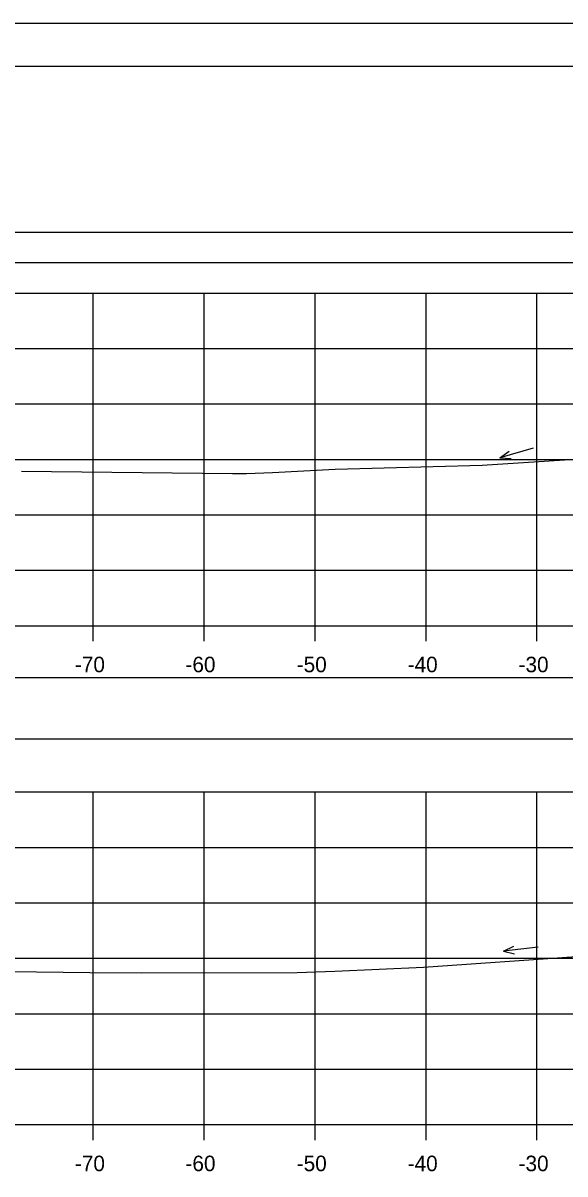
# Model space of a CAD drawing. Extents: x 1369627 to 1374022, y 380035 to 398173.
# Drawn here: x 1372022.2 to 1372071.1, y 386548.4 to 386652.3 of the extents above; entities that cross this region are included whole.
import ezdxf

# ---------------------------------------------------------------- set-up
doc = ezdxf.new("R2010")
doc.units = 0
for name, color, linetype in [('Default', 7, 'Continuous'), ('R_Axis', 7, 'Continuous'), ('R_Axis Annot', 7, 'Continuous'), ('R_Border', 7, 'Continuous'), ('R_Exist Surface', 7, 'Continuous'), ('R_Grid', 7, 'Continuous'), ('R_No Plot', 7, 'Continuous'), ('R_Water Annot', 7, 'Continuous')]:
    doc.layers.add(name, color=color, linetype=linetype)

msp = doc.modelspace()

# ---------------------------------------------------------------- linework, layer by layer
at = {"layer": 'Default'}
for points in [[(1371948.53, 386630.65), (1372248.53, 386630.65), (1372248.53, 386633.36), (1371948.53, 386633.36)], [(1371948.53, 386587.69), (1372248.53, 386587.69), (1372248.53, 386593.21), (1371948.53, 386593.21)]]:
    msp.add_lwpolyline(points, close=True, dxfattribs=at)
at = {"layer": 'R_Axis'}
for p, q in [((1371948.53, 386597.9), (1372248.53, 386597.9)), ((1372028.53, 386596.5), (1372028.53, 386597.9)), ((1372038.53, 386596.5), (1372038.53, 386597.9)), ((1372048.53, 386596.5), (1372048.53, 386597.9)), ((1372058.53, 386596.5), (1372058.53, 386597.9)), ((1372068.53, 386596.5), (1372068.53, 386597.9)), ((1371948.53, 386552.9), (1372248.53, 386552.9)), ((1372028.53, 386551.5), (1372028.53, 386552.9)), ((1372038.53, 386551.5), (1372038.53, 386552.9)), ((1372048.53, 386551.5), (1372048.53, 386552.9)), ((1372058.53, 386551.5), (1372058.53, 386552.9)), ((1372068.53, 386551.5), (1372068.53, 386552.9))]:
    msp.add_line(p, q, dxfattribs=at)
at = {"layer": 'R_Border'}
msp.add_line((1371940.53, 386648.36), (1372256.71, 386648.36), dxfattribs=at)
at = {"layer": 'R_Exist Surface'}
for points in [[(1372022.06, 386611.83), (1372041.08, 386611.63), (1372042.33, 386611.63), (1372044.67, 386611.7), (1372050.33, 386612.01), (1372063.58, 386612.38), (1372076.59, 386613.22)], [(1372018.56, 386566.74), (1372028.22, 386566.63), (1372032.91, 386566.58), (1372046.91, 386566.63), (1372050.29, 386566.74), (1372058.3, 386567.09), (1372072.09, 386568.07)]]:
    msp.add_lwpolyline(points, dxfattribs=at)
at = {"layer": 'R_Grid'}
for p, q in [((1371948.53, 386627.9), (1372248.53, 386627.9)), ((1372028.53, 386597.9), (1372028.53, 386627.9)), ((1372038.53, 386597.9), (1372038.53, 386627.9)), ((1372048.53, 386597.9), (1372048.53, 386627.9)), ((1372058.53, 386597.9), (1372058.53, 386627.9)), ((1372068.53, 386597.9), (1372068.53, 386627.9)), ((1371948.53, 386622.9), (1372248.53, 386622.9)), ((1371948.53, 386617.9), (1372248.53, 386617.9)), ((1371948.53, 386612.9), (1372248.53, 386612.9)), ((1371948.53, 386607.9), (1372248.53, 386607.9)), ((1371948.53, 386602.9), (1372248.53, 386602.9)), ((1371948.53, 386597.9), (1372248.53, 386597.9)), ((1371948.53, 386582.9), (1372248.53, 386582.9)), ((1372028.53, 386552.9), (1372028.53, 386582.9)), ((1372038.53, 386552.9), (1372038.53, 386582.9)), ((1372048.53, 386552.9), (1372048.53, 386582.9)), ((1372058.53, 386552.9), (1372058.53, 386582.9)), ((1372068.53, 386552.9), (1372068.53, 386582.9)), ((1371948.53, 386577.9), (1372248.53, 386577.9)), ((1371948.53, 386572.9), (1372248.53, 386572.9)), ((1371948.53, 386567.9), (1372248.53, 386567.9)), ((1371948.53, 386562.9), (1372248.53, 386562.9)), ((1371948.53, 386557.9), (1372248.53, 386557.9)), ((1371948.53, 386552.9), (1372248.53, 386552.9))]:
    msp.add_line(p, q, dxfattribs=at)
at = {"layer": 'R_No Plot'}
msp.add_line((1371928.13, 386652.25), (1372261.46, 386652.25), dxfattribs=at)
for points in [[(1371928.12, 386652.25), (1372261.46, 386652.25), (1372261.46, 386438.92), (1371928.12, 386438.92)], [(1372174.45, 386648.36), (1372194.07, 386648.36), (1372194.07, 386638.48), (1372210.18, 386638.48), (1372233.38, 386638.48), (1372233.38, 386605.81), (1372256.59, 386605.81), (1372256.71, 386442.9), (1371940.53, 386442.9), (1371940.53, 386648.36)]]:
    msp.add_lwpolyline(points, close=True, dxfattribs=at)
at = {"layer": 'R_Water Annot'}
for p, q in [((1372068.2, 386613.92), (1372065.18, 386613.04)), ((1372065.18, 386613.04), (1372066.01, 386613.65)), ((1372065.18, 386613.04), (1372066.2, 386612.97)), ((1372065.51, 386568.54), (1372066.43, 386569)), ((1372068.63, 386568.91), (1372065.51, 386568.54)), ((1372065.51, 386568.54), (1372066.51, 386568.3))]:
    msp.add_line(p, q, dxfattribs=at)

# ---------------------------------------------------------------- texts
at = {"layer": 'R_Axis Annot'}
for s, p in [('-70', (1372026.87, 386593.7)), ('-60', (1372036.84, 386593.7)), ('-50', (1372046.87, 386593.7)), ('-40', (1372056.87, 386593.7)), ('-30', (1372066.87, 386593.7)), ('-70', (1372026.87, 386548.7)), ('-60', (1372036.84, 386548.7)), ('-50', (1372046.87, 386548.7)), ('-40', (1372056.87, 386548.7)), ('-30', (1372066.87, 386548.7))]:
    msp.add_text(s, height=1.4, dxfattribs=at).set_placement(p)

doc.saveas('drawing.dxf')
